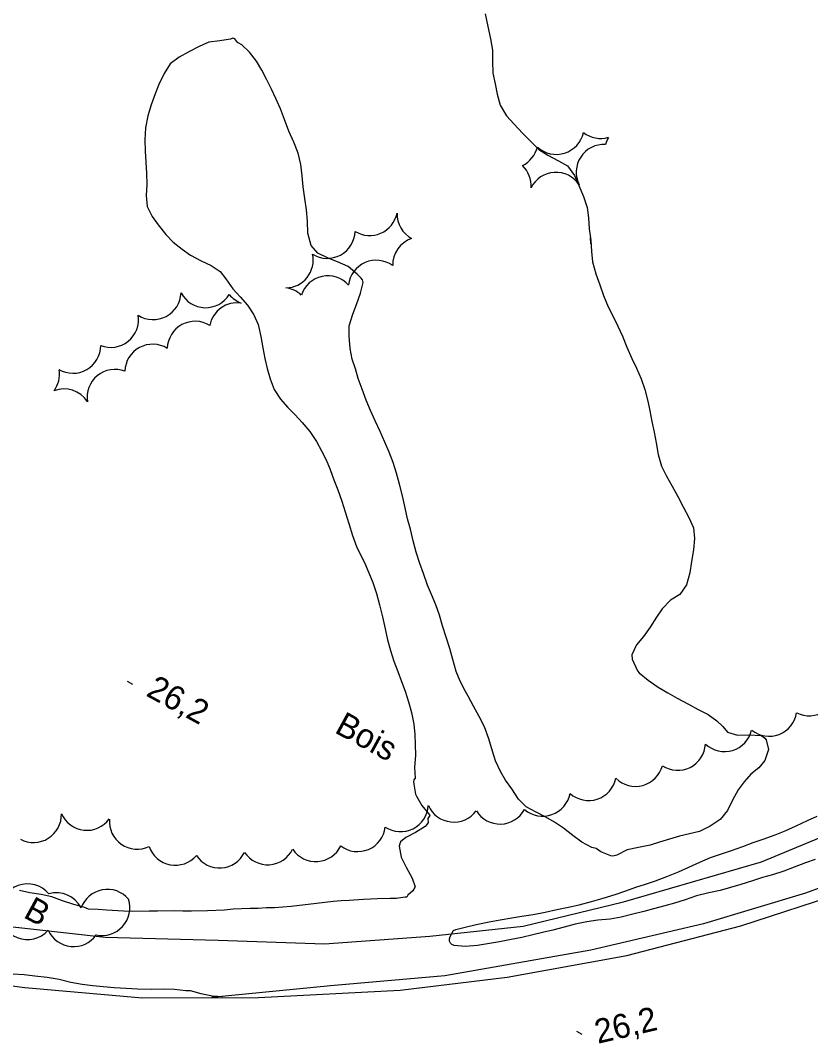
# Model space of a CAD drawing. Extents: x 219136 to 222520, y 5421589 to 5424530.
# Drawn here: x 220046.2 to 220144.4, y 5423794.4 to 5423921.6 of the extents above; entities that cross this region are included whole.
import ezdxf

# ---------------------------------------------------------------- set-up
doc = ezdxf.new("R2010")
doc.units = 0
for name, color, linetype in [('Level 2', 7, 'Continuous'), ('Level 21', 7, 'Continuous'), ('Level 3', 7, 'Continuous'), ('Level 4', 7, 'Continuous'), ('Level 44', 7, 'Continuous')]:
    doc.layers.add(name, color=color, linetype=linetype)

msp = doc.modelspace()

# ---------------------------------------------------------------- linework, layer by layer
at = {"layer": 'Level 2'}
for points in [[(220103.95, 5423922.44), (220104.29, 5423920.87), (220104.6, 5423919.35), (220104.85, 5423917.91), (220104.86, 5423916.55), (220104.91, 5423915.08), (220105.18, 5423913.75), (220105.43, 5423912.44), (220105.83, 5423911.1), (220106.6, 5423909.77), (220107.58, 5423908.74), (220108.6, 5423907.6), (220109.65, 5423906.58), (220110.65, 5423905.57), (220111.74, 5423904.87), (220113.07, 5423904.16), (220114.2, 5423903.53), (220115.06, 5423902.36), (220115.59, 5423901.1), (220116.2, 5423899.73), (220116.66, 5423898.38), (220116.8, 5423897.08), (220116.91, 5423895.71), (220117.05, 5423894.58)], [(220073.2, 5423918.82), (220072.83, 5423919.34), (220072.57, 5423919.42), (220072.28, 5423919.3), (220070.94, 5423919.09), (220069.58, 5423918.92), (220068.39, 5423918.39), (220067.1, 5423917.7), (220065.88, 5423917.05), (220064.78, 5423916.22), (220064.02, 5423915.03), (220063.38, 5423913.67), (220062.9, 5423912.5), (220062.41, 5423911.14), (220061.99, 5423909.76), (220061.71, 5423908.26), (220061.64, 5423906.76), (220061.65, 5423905.35), (220061.73, 5423904), (220061.83, 5423902.62), (220061.88, 5423901.24), (220061.81, 5423899.87), (220061.91, 5423898.49), (220062.54, 5423897.25), (220063.29, 5423896.21), (220064.24, 5423895.02), (220065.17, 5423894.04), (220066.25, 5423893.17), (220067.29, 5423892.45), (220068.63, 5423891.72), (220069.88, 5423891.16), (220071, 5423890.42), (220071.71, 5423889.48)], [(220088.02, 5423890.07), (220086.92, 5423891.05), (220085.61, 5423891.63), (220084.44, 5423892.07), (220083.13, 5423892.68), (220082.33, 5423893.66), (220081.91, 5423895.18), (220081.84, 5423896.68), (220081.75, 5423898.08), (220081.53, 5423899.5), (220081.33, 5423900.92), (220081.21, 5423902.29), (220081.03, 5423903.71), (220080.68, 5423905.11), (220080.17, 5423906.5), (220079.55, 5423907.87), (220078.99, 5423909.31), (220078.5, 5423910.61), (220077.92, 5423911.91), (220077.4, 5423913.09), (220076.82, 5423914.24), (220076.18, 5423915.42), (220075.53, 5423916.55), (220074.66, 5423917.66), (220073.69, 5423918.57), (220073.22, 5423918.82), (220073.2, 5423918.82)], [(220117.05, 5423894.58), (220117.08, 5423893.86), (220117.05, 5423894.58), (220117.09, 5423894.26), (220117.18, 5423892.91), (220117.3, 5423891.59), (220117.72, 5423890.13), (220118.22, 5423888.75), (220118.69, 5423887.41), (220119.27, 5423886.01), (220119.82, 5423884.89), (220120.47, 5423883.63), (220121.04, 5423882.39), (220121.58, 5423880.99), (220122.19, 5423879.59), (220122.78, 5423878.41), (220123.34, 5423877.08), (220123.81, 5423875.73), (220124.17, 5423874.31), (220124.44, 5423873.07), (220124.69, 5423871.77), (220124.96, 5423870.45), (220125.23, 5423869.13), (220125.48, 5423867.65), (220125.89, 5423866.2), (220126.46, 5423865.06), (220127.23, 5423863.73), (220127.92, 5423862.43), (220128.6, 5423861.14), (220129.29, 5423859.84), (220129.85, 5423858.56), (220130, 5423857.23), (220129.88, 5423855.82), (220129.64, 5423854.37), (220129.42, 5423852.96), (220129, 5423851.47), (220128.15, 5423850.25), (220126.99, 5423849.57), (220125.96, 5423848.48), (220125.26, 5423847.43), (220124.47, 5423846.21), (220123.65, 5423845.04), (220122.79, 5423844.01), (220122.18, 5423842.74), (220122.26, 5423842.22), (220122.91, 5423840.76), (220123.12, 5423840.53), (220124.25, 5423839.59), (220125.46, 5423838.73), (220126.66, 5423838.03), (220127.83, 5423837.35), (220129.23, 5423836.64), (220130.45, 5423835.96), (220131.7, 5423835.32), (220132.77, 5423834.54), (220133.5, 5423833.85)], [(220101.53, 5423838.21), (220100.86, 5423839.5), (220100.35, 5423840.68), (220099.95, 5423842.18), (220099.57, 5423843.53), (220099.1, 5423844.94), (220098.67, 5423846.35), (220098.26, 5423847.7), (220097.8, 5423848.97), (220097.3, 5423850.24), (220096.79, 5423851.43), (220096.27, 5423852.85), (220095.83, 5423854.12), (220095.38, 5423855.51), (220095.01, 5423856.94), (220094.66, 5423858.36), (220094.31, 5423859.68), (220093.99, 5423861.05), (220093.66, 5423862.52), (220093.3, 5423863.97), (220092.94, 5423865.35), (220092.52, 5423866.66), (220092.03, 5423867.93), (220091.48, 5423869.21), (220090.88, 5423870.53), (220090.28, 5423871.85), (220089.71, 5423873.11), (220089.14, 5423874.43), (220088.64, 5423875.77), (220088.18, 5423877.1), (220087.81, 5423878.31), (220087.42, 5423879.51), (220087.17, 5423880.85), (220087.04, 5423882.39), (220087.05, 5423883.65), (220087.5, 5423885.12), (220087.94, 5423886.32), (220088.46, 5423887.71), (220088.78, 5423889.05), (220088.7, 5423889.36), (220088.55, 5423889.57), (220088.02, 5423890.07)], [(220071.71, 5423889.48), (220072.59, 5423888.24), (220073.49, 5423887.27), (220074.4, 5423886.21), (220075.18, 5423885.02), (220075.71, 5423883.82), (220076.07, 5423882.31), (220076.32, 5423880.91), (220076.54, 5423879.61), (220076.84, 5423878.35), (220077.21, 5423877.07), (220077.73, 5423875.76), (220078.5, 5423874.53), (220079.41, 5423873.51), (220080.34, 5423872.58), (220081.21, 5423871.62), (220082.15, 5423870.5), (220082.99, 5423869.27), (220083.6, 5423868.12), (220084.18, 5423866.99), (220084.69, 5423865.79), (220085.14, 5423864.52), (220085.63, 5423863.27), (220086.11, 5423861.87), (220086.53, 5423860.53), (220087, 5423859.08), (220087.47, 5423857.59), (220087.95, 5423856.24), (220088.38, 5423855.34)], [(220088.38, 5423855.34), (220088.94, 5423854.22), (220089.48, 5423852.97), (220089.97, 5423851.73), (220090.44, 5423850.36), (220090.8, 5423848.98), (220091.17, 5423847.47), (220091.5, 5423845.99), (220091.82, 5423844.63), (220092.17, 5423843.28), (220092.61, 5423841.96), (220093.08, 5423840.69), (220093.56, 5423839.44), (220094.02, 5423838.24), (220094.43, 5423836.93), (220094.79, 5423835.58), (220095.07, 5423834.14), (220095.19, 5423832.86), (220095.26, 5423831.6), (220095.29, 5423830.28), (220095.17, 5423828.75), (220095.25, 5423827.41), (220095.07, 5423827.21), (220095.03, 5423826.95), (220095.09, 5423826.66), (220095.3, 5423825.44), (220095.43, 5423825.2), (220096.09, 5423824.03), (220097.03, 5423822.87), (220097.07, 5423822.79)], [(220117.76, 5423818.67), (220117.21, 5423818.8), (220116, 5423819.48), (220114.88, 5423820.29), (220113.69, 5423821.21), (220112.59, 5423821.95), (220111.5, 5423822.58), (220110.28, 5423823.18), (220109.06, 5423823.88), (220108.1, 5423824.83), (220107.27, 5423826.11), (220106.49, 5423827.16), (220105.86, 5423828.27), (220105.26, 5423829.56), (220104.86, 5423830.77), (220104.42, 5423832.31), (220103.88, 5423833.82), (220103.2, 5423835.08), (220102.52, 5423836.36), (220101.86, 5423837.6), (220101.53, 5423838.21)], [(220133.5, 5423833.85), (220134.09, 5423833.13), (220135.35, 5423832.77), (220136.76, 5423832.81), (220138.27, 5423832.71), (220138.5, 5423832.59), (220138.73, 5423832.41), (220138.9, 5423832.18), (220139.2, 5423830.97), (220138.76, 5423829.6), (220138, 5423828.7), (220136.99, 5423827.93), (220136.17, 5423826.98), (220135.41, 5423825.96), (220134.71, 5423824.7), (220134.09, 5423823.4), (220133.2, 5423822.3), (220131.96, 5423821.44), (220130.62, 5423820.79), (220129.38, 5423820.51), (220128.12, 5423820.23), (220126.87, 5423819.83), (220125.66, 5423819.45), (220124.47, 5423819.09), (220123.01, 5423818.8), (220121.62, 5423818.52), (220120.34, 5423817.86), (220119.83, 5423817.72), (220119.57, 5423817.76), (220118.35, 5423818.26), (220117.76, 5423818.67)], [(220097.07, 5423822.79), (220096.83, 5423822.41), (220096.85, 5423821.9), (220096.71, 5423821.66), (220096.51, 5423821.43), (220095.28, 5423820.68), (220094.1, 5423820.06), (220093.44, 5423819.5), (220093.33, 5423819.25), (220093.28, 5423818.96), (220093.49, 5423817.61), (220094.14, 5423816.36), (220094.86, 5423814.98), (220095.24, 5423813.92), (220095.09, 5423813.62), (220094.94, 5423813.41), (220094.34, 5423812.88), (220094.21, 5423812.64), (220094.01, 5423812.65)], [(220141.28, 5423820.89), (220142.65, 5423821.5), (220144.05, 5423822.15), (220145.26, 5423822.71)], [(220137.19, 5423814.66), (220135.75, 5423814.21), (220134.49, 5423813.82), (220133.18, 5423813.48), (220131.77, 5423813.19), (220130.26, 5423812.78), (220128.85, 5423812.29), (220127.52, 5423811.88), (220126.31, 5423811.56), (220124.91, 5423811.19), (220123.69, 5423810.86), (220122.32, 5423810.5), (220120.86, 5423810.15), (220119.51, 5423809.91), (220117.99, 5423809.76), (220116.59, 5423809.57), (220115.14, 5423809.29), (220113.78, 5423808.91), (220112.36, 5423808.52), (220111.1, 5423808.22), (220109.88, 5423807.94), (220108.5, 5423807.61), (220107.17, 5423807.35), (220105.74, 5423807.09), (220104.49, 5423806.87), (220103.01, 5423806.64), (220101.45, 5423806.48), (220100.1, 5423806.61), (220099.83, 5423806.75), (220099.63, 5423806.93), (220099.54, 5423807.18), (220099.54, 5423807.45), (220099.61, 5423807.75), (220100.03, 5423808.48), (220100.31, 5423808.63), (220101.79, 5423808.99), (220103.05, 5423809.26), (220104.46, 5423809.57), (220105.84, 5423809.82), (220107.28, 5423810.08), (220108.53, 5423810.27), (220109.94, 5423810.48), (220111.42, 5423810.77), (220112.85, 5423811.08), (220114.13, 5423811.34), (220115.64, 5423811.69), (220117.18, 5423812.09), (220118.63, 5423812.5), (220120.11, 5423812.97), (220121.46, 5423813.43), (220122.7, 5423813.86), (220123.9, 5423814.25), (220125.16, 5423814.66), (220126.57, 5423815.18), (220128.01, 5423815.77), (220129.28, 5423816.34), (220130.67, 5423817), (220132, 5423817.55), (220133.22, 5423817.96), (220134.6, 5423818.43), (220136.02, 5423818.95), (220137.3, 5423819.42), (220138.54, 5423819.85), (220140.01, 5423820.37), (220141.28, 5423820.89)], [(220145, 5423817.3), (220143.78, 5423816.88), (220142.41, 5423816.34), (220141.11, 5423815.86), (220139.69, 5423815.42), (220138.45, 5423815.06), (220137.19, 5423814.66)], [(220054.64, 5423811.16), (220054.04, 5423811.4), (220052.81, 5423811.71), (220051.38, 5423812.17), (220050.05, 5423812.67), (220048.74, 5423812.95), (220047.32, 5423813.18), (220046.05, 5423813.44)], [(220094.01, 5423812.65), (220093.71, 5423812.57), (220092.94, 5423812.48), (220092.14, 5423812.45), (220090.51, 5423812.44), (220089.68, 5423812.39), (220088.83, 5423812.33), (220087.03, 5423812.22), (220086.04, 5423812.16), (220085.06, 5423812.08), (220084.02, 5423811.95), (220081.93, 5423811.7), (220080.87, 5423811.58), (220079.84, 5423811.48), (220078.79, 5423811.4), (220077.76, 5423811.32), (220076.75, 5423811.29), (220075.73, 5423811.24), (220074.71, 5423811.21), (220072.61, 5423811.12), (220071.53, 5423811.02), (220069.44, 5423810.93), (220067.42, 5423810.89), (220066.36, 5423810.91), (220065.32, 5423810.93), (220063.21, 5423810.91), (220062.18, 5423810.89), (220060.06, 5423810.84), (220058.99, 5423810.88), (220056.86, 5423811.02), (220055.84, 5423811.09), (220054.64, 5423811.16)], [(220045.15, 5423803.11), (220046.6, 5423803.01), (220047.95, 5423802.86), (220049.47, 5423802.7), (220050.99, 5423802.43), (220052.44, 5423802.05), (220053.82, 5423801.81), (220055.17, 5423801.65), (220056.47, 5423801.51), (220057.82, 5423801.39), (220059.31, 5423801.3), (220060.73, 5423801.22), (220062.43, 5423801.21), (220063.9, 5423801.25), (220065.31, 5423801.18), (220066.72, 5423801.03)], [(220066.72, 5423801.03), (220067.26, 5423801.02), (220068.61, 5423800.64), (220070.03, 5423800.38), (220071.28, 5423800.28)]]:
    msp.add_lwpolyline(points, dxfattribs=at)
at = {"layer": 'Level 21'}
for points in [[(220291.11, 5423988.6), (220286.5, 5423971.9), (220280.73, 5423954.06), (220274.32, 5423937.3), (220269.35, 5423924.67), (220262.74, 5423911.89), (220254.58, 5423898), (220243.75, 5423882.75), (220234.18, 5423872.15), (220225.75, 5423863.45), (220212.72, 5423851.76), (220204.37, 5423844.43), (220192.83, 5423837.03), (220182.07, 5423830.16), (220171.84, 5423824.6), (220158.01, 5423818.37), (220143.79, 5423813.12), (220131.11, 5423809.33), (220117.11, 5423806.04), (220098.93, 5423802.86), (220084.73, 5423801.61), (220069.92, 5423800.14)], [(220014.99, 5423807.23), (220029.83, 5423803.66), (220046.69, 5423801.42), (220061.33, 5423800.11), (220075.76, 5423800.16), (220093.37, 5423801.07), (220106.71, 5423802.67), (220121.59, 5423805.37), (220135.76, 5423809.08), (220148.73, 5423813.28)]]:
    msp.add_lwpolyline(points, dxfattribs=at)
at = {"layer": 'Level 3'}
for p, q in [((220059.41, 5423839.47), (220060.11, 5423839.09)), ((220115.3, 5423795.98), (220116, 5423795.6))]:
    msp.add_line(p, q, dxfattribs=at)
at = {"layer": 'Level 4'}
msp.add_lwpolyline([(220016.98, 5423815.07), (220026.5, 5423812.38), (220042.24, 5423809.26), (220056.71, 5423807.64), (220070.76, 5423807.28), (220083.98, 5423806.83), (220097.09, 5423807.78), (220108.67, 5423809.03), (220121.17, 5423812.06), (220138.31, 5423817.04), (220154.61, 5423823.77), (220170.49, 5423831.75), (220178.32, 5423836.49), (220180.34, 5423839.07), (220180.42, 5423839.19)], dxfattribs=at)
at = {"layer": 'Level 44'}
for centre, start, end in [((220112.8, 5423908.43), 227.4991, 347.4991), ((220118.32, 5423910.41), 231.8859, 286.4693), ((220118.74, 5423902.75), 86.9328, 206.9328), ((220122.27, 5423905.3), 148.946, 164.7768), ((220107.09, 5423906.7), 295.8008, 346.3396), ((220106.21, 5423901.07), 355.8008, 46.3396), ((220112.76, 5423899.27), 33.4642, 153.4642), ((220089.6, 5423898.34), 238.3436, 348.6449), ((220096.46, 5423897.55), 178.3436, 241.4983), ((220084.32, 5423895.5), 238.1608, 358.1608), ((220095.92, 5423891.23), 108.6449, 181.4983), ((220079.11, 5423891.83), 271.0649, 12.1188), ((220090.4, 5423888.35), 53.6705, 173.6705), ((220084.39, 5423886.41), 42.0152, 162.0152), ((220062.67, 5423887.89), 237.6176, 357.6176), ((220069.19, 5423889.37), 207.9948, 327.9948), ((220074.8, 5423889.74), 219.5783, 250.0655), ((220078.75, 5423884.93), 47.4454, 82.9412), ((220073.1, 5423883.06), 81.439, 169.1856), ((220057.39, 5423884.43), 248.8426, 8.8426), ((220067.88, 5423880.76), 58.3452, 178.3452), ((220052.68, 5423881.22), 239.7034, 359.7034), ((220062.6, 5423877.91), 58.3351, 178.3351), ((220057.9, 5423874.77), 69.1072, 189.1072), ((220047.56, 5423877.66), 323.2707, 8.702), ((220051.57, 5423872.35), 32.8315, 110.8973), ((220144.28, 5423838.64), 242.8864, 2.8864), ((220139.28, 5423836.1), 231.0401, 351.0401), ((220133.73, 5423834.19), 226.8896, 346.8896), ((220127.9, 5423831.86), 236.7222, 356.7222), ((220122.66, 5423829.86), 225.0581, 345.0581), ((220116.82, 5423828.11), 228.3091, 348.3091), ((220111.11, 5423826.16), 229.3578, 349.3578), ((220093.43, 5423824.23), 236.6327, 356.6327), ((220100.06, 5423825.42), 203.7466, 323.7466), ((220105.81, 5423825.18), 211.5235, 331.5235), ((220047.79, 5423822.89), 241.8489, 1.8489), ((220054.42, 5423824.4), 203.6654, 323.6654), ((220060.67, 5423822.06), 175.2895, 295.2895), ((220088.09, 5423821.76), 232.8728, 352.8728), ((220065.42, 5423820.06), 199.1038, 319.1038), ((220076.91, 5423820.12), 213.7676, 333.7676), ((220082.89, 5423820.52), 213.9881, 333.9881), ((220070.92, 5423819.72), 213.7905, 333.7905), ((220047.03, 5423810.82), 40.0432, 318.082), ((220056.97, 5423810.14), 40.5055, 160.5055), ((220050.62, 5423809.72), 27.0518, 105.7197), ((220056.3, 5423811.32), 257.872, 17.872), ((220052.76, 5423809.95), 204.5289, 324.5289)]:
    msp.add_arc(centre, 3.46, start, end, dxfattribs=at)

# ---------------------------------------------------------------- texts
at = {"layer": 'Level 3'}
for rotation, p in [(331.383, (220061.65, 5423837.73)), (13.1115, (220117.96, 5423794.39))]:
    msp.add_text('26,2', height=3, rotation=rotation, dxfattribs=at).set_placement(p)
at = {"layer": 'Level 44'}
for s, p in [('Bois', (220085.09, 5423833.16)), ('B', (220046.39, 5423810.19))]:
    msp.add_text(s, height=3, rotation=331.3547, dxfattribs=at).set_placement(p)

doc.saveas('drawing.dxf')
